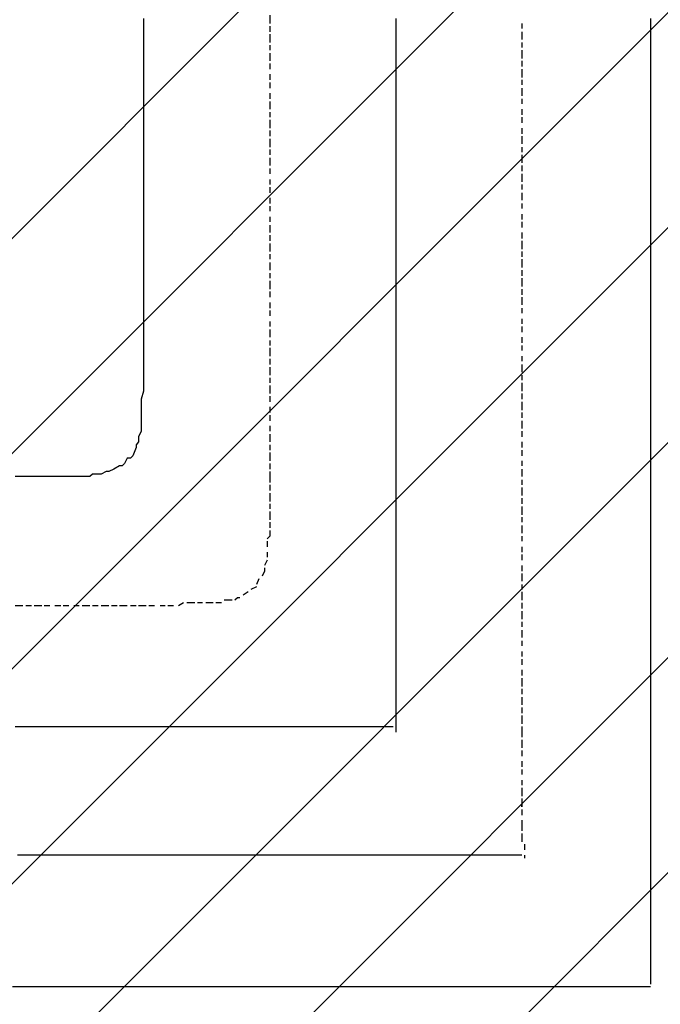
# Model space of a CAD drawing. Extents: x 997 to 109698, y 921 to 94021.
# Tile 525 of 656: x 13442 to 14453, y 49802 to 51356. Entities that reach past the tile are written whole.
import ezdxf

# ---------------------------------------------------------------- set-up
doc = ezdxf.new("R2010")
doc.units = 0
doc.header["$MEASUREMENT"] = 0
doc.layers.add('12', color=7, linetype='CONTINUOUS')
doc.layers.add('28', color=7, linetype='CONTINUOUS')

msp = doc.modelspace()

# ---------------------------------------------------------------- linework, layer by layer
at = {"layer": '12', "color": 1}
for p, q in [((13836.630503, 51362.563401), (13836.630503, 51349.563401)), ((13836.630503, 51345.563401), (13836.630503, 51336.563401)), ((14234.630503, 51349.563401), (14234.630503, 51341.563401)), ((13836.630503, 51332.563401), (13836.630503, 51319.563401)), ((14234.630503, 51336.563401), (14234.630503, 51324.563401)), ((13836.630503, 51315.563401), (13836.630503, 51307.563401)), ((14234.630503, 51319.563401), (14234.630503, 51311.563401)), ((13836.630503, 51302.563401), (13836.630503, 51290.563401)), ((14234.630503, 51307.563401), (14234.630503, 51294.563401)), ((13836.630503, 51286.563401), (13836.630503, 51277.563401)), ((14234.630503, 51290.563401), (14234.630503, 51281.563401)), ((13836.630503, 51269.563401), (13836.630503, 51260.563401)), ((14234.630503, 51277.563401), (14234.630503, 51264.563401)), ((13836.630503, 51256.563401), (13836.630503, 51247.563401)), ((14234.630503, 51260.563401), (14234.630503, 51252.563401)), ((13836.630503, 51239.563401), (13836.630503, 51230.563401)), ((14234.630503, 51247.563401), (14234.630503, 51235.563401)), ((13836.630503, 51226.563401), (13836.630503, 51214.563401)), ((14234.630503, 51230.563401), (14234.630503, 51222.563401)), ((13836.630503, 51209.563401), (13836.630503, 51201.563401)), ((14234.630503, 51214.563401), (14234.630503, 51205.563401)), ((13836.630503, 51197.563401), (13836.630503, 51184.563401)), ((14234.630503, 51201.563401), (14234.630503, 51192.563401)), ((13836.630503, 51180.563401), (13836.630503, 51171.563401)), ((14234.630503, 51184.563401), (14234.630503, 51175.563401)), ((13836.630503, 51167.563401), (13836.630503, 51154.563401)), ((14234.630503, 51171.563401), (14234.630503, 51159.563401)), ((13836.630503, 51150.563401), (13836.630503, 51142.563401)), ((14234.630503, 51154.563401), (14234.630503, 51146.563401)), ((13836.630503, 51137.563401), (13836.630503, 51125.563401)), ((14234.630503, 51142.563401), (14234.630503, 51129.563401)), ((13836.630503, 51120.563401), (13836.630503, 51112.563401)), ((14234.630503, 51125.563401), (14234.630503, 51116.563401)), ((14234.630503, 51112.563401), (14234.630503, 51099.563401)), ((13836.630503, 51103.563401), (13836.630503, 51095.563401)), ((13836.630503, 51091.563401), (13836.630503, 51082.563401)), ((14234.630503, 51095.563401), (14234.630503, 51087.563401)), ((14234.630503, 51082.563401), (14234.630503, 51070.563401)), ((13836.630503, 51074.563401), (13836.630503, 51065.563401)), ((14234.630503, 51065.563401), (14234.630503, 51057.563401)), ((13836.630503, 51061.563401), (13836.630503, 51053.563401)), ((13836.630503, 51044.563401), (13836.630503, 51036.563401)), ((14234.630503, 51048.563401), (14234.630503, 51040.563401)), ((14234.630503, 51036.563401), (14234.630503, 51027.563401)), ((13836.630503, 51031.563401), (13836.630503, 51019.563401)), ((14234.630503, 51019.563401), (14234.630503, 51010.563401)), ((13836.630503, 51015.563401), (13836.630503, 51006.563401)), ((14234.630503, 51006.563401), (14234.630503, 50993.563401)), ((13836.630503, 51002.563401), (13836.630503, 50989.563401)), ((14234.630503, 50989.563401), (14234.630503, 50981.563401)), ((13836.630503, 50985.563401), (13836.630503, 50977.563401)), ((13836.630503, 50972.563401), (13836.630503, 50960.563401)), ((14234.630503, 50977.563401), (14234.630503, 50964.563401)), ((14234.630503, 50960.563401), (14234.630503, 50951.563401)), ((13836.630503, 50955.563401), (13836.630503, 50947.563401)), ((13836.630503, 50943.563401), (13836.630503, 50930.563401)), ((14234.630503, 50947.563401), (14234.630503, 50934.563401)), ((13836.630503, 50926.563401), (13836.630503, 50917.563401)), ((14234.630503, 50930.563401), (14234.630503, 50921.563401)), ((14234.630503, 50917.563401), (14234.630503, 50905.563401)), ((13836.630503, 50909.563401), (13836.630503, 50900.563401)), ((13836.630503, 50896.563401), (13836.630503, 50888.563401)), ((14234.630503, 50900.563401), (14234.630503, 50892.563401)), ((13836.630503, 50879.563401), (13836.630503, 50871.563401)), ((14234.630503, 50883.563401), (14234.630503, 50875.563401)), ((13836.630503, 50866.563401), (13836.630503, 50854.563401)), ((14234.630503, 50871.563401), (14234.630503, 50862.563401)), ((13836.630503, 50849.563401), (13836.630503, 50841.563401)), ((14234.630503, 50854.563401), (14234.630503, 50845.563401)), ((13836.630503, 50837.563401), (13836.630503, 50824.563401)), ((14234.630503, 50841.563401), (14234.630503, 50833.563401)), ((13836.630503, 50820.563401), (13836.630503, 50811.563401)), ((14234.630503, 50824.563401), (14234.630503, 50816.563401)), ((13836.630503, 50807.563401), (13836.630503, 50794.563401)), ((14234.630503, 50811.563401), (14234.630503, 50799.563401)), ((13836.630503, 50790.563401), (13836.630503, 50782.563401)), ((14234.630503, 50794.563401), (14234.630503, 50786.563401)), ((13836.630503, 50778.563401), (13836.630503, 50765.563401)), ((14234.630503, 50782.563401), (14234.630503, 50769.563401)), ((13836.630503, 50761.563401), (13836.630503, 50752.563401)), ((14234.630503, 50765.563401), (14234.630503, 50756.563401)), ((13836.630503, 50744.563401), (13836.630503, 50735.563401)), ((14234.630503, 50752.563401), (14234.630503, 50739.563401)), ((13836.630503, 50731.563401), (13836.630503, 50722.563401)), ((14234.630503, 50735.563401), (14234.630503, 50727.563401)), ((13836.630503, 50714.563401), (13836.630503, 50706.563401)), ((14234.630503, 50722.563401), (14234.630503, 50710.563401)), ((13836.630503, 50701.563401), (13836.630503, 50689.563401)), ((14234.630503, 50706.563401), (14234.630503, 50697.563401)), ((13836.630503, 50684.563401), (13836.630503, 50676.563401)), ((14234.630503, 50689.563401), (14234.630503, 50680.563401)), ((13836.630503, 50672.563401), (13836.630503, 50659.563401)), ((14234.630503, 50676.563401), (14234.630503, 50667.563401)), ((13836.630503, 50655.563401), (13836.630503, 50646.563401)), ((14234.630503, 50659.563401), (14234.630503, 50651.563401)), ((14234.630503, 50646.563401), (14234.630503, 50634.563401)), ((13836.630503, 50642.563401), (13836.630503, 50634.563401)), ((13836.630503, 50634.563401), (13836.630503, 50625.563401)), ((13836.630503, 50621.563401), (13836.630503, 50612.563401)), ((14234.630503, 50629.563401), (14234.630503, 50621.563401)), ((14234.630503, 50617.563401), (14234.630503, 50604.563401)), ((13836.630503, 50608.563401), (13836.630503, 50595.563401)), ((14234.630503, 50600.563401), (14234.630503, 50591.563401)), ((13836.630503, 50591.563401), (13836.630503, 50583.563401)), ((14234.630503, 50587.563401), (14234.630503, 50574.563401)), ((13836.630503, 50579.563401), (13836.630503, 50566.563401)), ((14234.630503, 50570.563401), (14234.630503, 50562.563401)), ((13836.630503, 50562.563401), (13836.630503, 50553.563401)), ((14234.630503, 50557.563401), (14234.630503, 50545.563401)), ((14234.630503, 50540.563401), (14234.630503, 50532.563401)), ((13832.630503, 50532.563401), (13832.630503, 50523.563401)), ((14234.630503, 50523.563401), (14234.630503, 50515.563401)), ((13832.630503, 50515.563401), (13832.630503, 50507.563401)), ((14234.630503, 50511.563401), (14234.630503, 50502.563401)), ((13832.630503, 50502.563401), (13828.630503, 50494.563401)), ((14234.630503, 50494.563401), (14234.630503, 50485.563401)), ((14234.630503, 50481.563401), (14234.630503, 50469.563401)), ((13815.630503, 50460.563401), (13806.630503, 50456.563401)), ((13819.630503, 50473.563401), (13815.630503, 50464.563401)), ((14234.630503, 50464.563401), (14234.630503, 50456.563401)), ((13802.630503, 50452.563401), (13794.630503, 50447.563401)), ((14234.630503, 50452.563401), (14234.630503, 50439.563401)), ((13446.630503, 50430.563401), (13434.630503, 50430.563401)), ((13460.630503, 50430.563401), (13451.630503, 50430.563401)), ((13476.630503, 50430.563401), (13464.630503, 50430.563401)), ((13489.630503, 50430.563401), (13480.630503, 50430.563401)), ((13506.630503, 50430.563401), (13497.630503, 50430.563401)), ((13519.630503, 50430.563401), (13510.630503, 50430.563401)), ((13535.630503, 50430.563401), (13527.630503, 50430.563401)), ((13552.630503, 50430.563401), (13540.630503, 50430.563401)), ((13565.630503, 50430.563401), (13556.630503, 50430.563401)), ((13582.630503, 50430.563401), (13570.630503, 50430.563401)), ((13595.630503, 50430.563401), (13586.630503, 50430.563401)), ((13611.630503, 50430.563401), (13599.630503, 50430.563401)), ((13625.630503, 50430.563401), (13616.630503, 50430.563401)), ((13637.630503, 50430.563401), (13629.630503, 50430.563401)), ((13641.630503, 50430.563401), (13637.630503, 50430.563401)), ((13654.630503, 50430.563401), (13645.630503, 50430.563401)), ((13671.630503, 50430.563401), (13663.630503, 50430.563401)), ((13684.630503, 50430.563401), (13675.630503, 50430.563401)), ((13700.630503, 50435.563401), (13692.630503, 50430.563401)), ((13718.630503, 50435.563401), (13705.630503, 50435.563401)), ((13730.630503, 50435.563401), (13722.630503, 50435.563401)), ((13747.630503, 50435.563401), (13735.630503, 50435.563401)), ((13760.630503, 50435.563401), (13751.630503, 50435.563401)), ((13777.630503, 50439.563401), (13764.630503, 50439.563401)), ((14234.630503, 50435.563401), (14234.630503, 50426.563401)), ((14234.630503, 50422.563401), (14234.630503, 50409.563401)), ((14234.630503, 50405.563401), (14234.630503, 50397.563401)), ((14234.630503, 50392.563401), (14234.630503, 50380.563401)), ((14234.630503, 50375.563401), (14234.630503, 50367.563401)), ((14234.630503, 50358.563401), (14234.630503, 50350.563401)), ((14234.630503, 50346.563401), (14234.630503, 50337.563401)), ((14234.630503, 50329.563401), (14234.630503, 50320.563401)), ((14234.630503, 50316.563401), (14234.630503, 50303.563401)), ((14234.630503, 50299.563401), (14234.630503, 50291.563401)), ((14234.630503, 50286.563401), (14234.630503, 50274.563401)), ((14234.630503, 50270.563401), (14234.630503, 50261.563401)), ((14234.630503, 50257.563401), (14234.630503, 50244.563401)), ((14234.630503, 50240.563401), (14234.630503, 50231.563401)), ((14234.630503, 50231.563401), (14234.630503, 50223.563401)), ((14234.630503, 50219.563401), (14234.630503, 50206.563401)), ((14234.630503, 50202.563401), (14234.630503, 50193.563401)), ((14234.630503, 50185.563401), (14234.630503, 50176.563401)), ((14234.630503, 50172.563401), (14234.630503, 50164.563401)), ((14234.630503, 50155.563401), (14234.630503, 50147.563401)), ((14234.630503, 50143.563401), (14234.630503, 50130.563401)), ((14234.630503, 50126.563401), (14234.630503, 50117.563401)), ((14234.630503, 50109.563401), (14234.630503, 50100.563401)), ((14234.630503, 50092.563401), (14234.630503, 50083.563401)), ((14234.630503, 50083.563401), (14234.630503, 50075.563401)), ((14234.630503, 50071.563401), (14234.630503, 50058.563401)), ((14238.630503, 50054.563401), (14238.630503, 50045.563401)), ((14238.630503, 50037.563401), (14238.630503, 50032.563401))]:
    msp.add_line(p, q, dxfattribs=at)
at = {"layer": '12', "color": 5}
for p, q in [((13637.630503, 51357.563401), (13637.630503, 51349.563401)), ((13637.630503, 51349.563401), (13637.630503, 51336.563401)), ((14035.630503, 51357.563401), (14035.630503, 51349.563401)), ((14035.630503, 51349.563401), (14035.630503, 51336.563401)), ((14437.630503, 51357.563401), (14437.630503, 51349.563401)), ((14437.630503, 51349.563401), (14437.630503, 51336.563401)), ((13637.630503, 51336.563401), (13637.630503, 51328.563401)), ((14035.630503, 51336.563401), (14035.630503, 51328.563401)), ((14437.630503, 51336.563401), (14437.630503, 51328.563401)), ((13637.630503, 51328.563401), (13637.630503, 51319.563401)), ((13637.630503, 51319.563401), (13637.630503, 51307.563401)), ((14035.630503, 51328.563401), (14035.630503, 51319.563401)), ((14035.630503, 51319.563401), (14035.630503, 51307.563401)), ((14437.630503, 51328.563401), (14437.630503, 51319.563401)), ((14437.630503, 51319.563401), (14437.630503, 51307.563401)), ((13637.630503, 51307.563401), (13637.630503, 51298.563401)), ((13637.630503, 51298.563401), (13637.630503, 51290.563401)), ((14035.630503, 51307.563401), (14035.630503, 51298.563401)), ((14035.630503, 51298.563401), (14035.630503, 51290.563401)), ((14437.630503, 51307.563401), (14437.630503, 51298.563401)), ((14437.630503, 51298.563401), (14437.630503, 51290.563401)), ((13637.630503, 51290.563401), (13637.630503, 51277.563401)), ((14035.630503, 51290.563401), (14035.630503, 51277.563401)), ((14437.630503, 51290.563401), (14437.630503, 51277.563401)), ((13637.630503, 51277.563401), (13637.630503, 51269.563401)), ((13637.630503, 51269.563401), (13637.630503, 51260.563401)), ((14035.630503, 51277.563401), (14035.630503, 51269.563401)), ((14035.630503, 51269.563401), (14035.630503, 51256.563401)), ((14437.630503, 51277.563401), (14437.630503, 51269.563401)), ((14437.630503, 51269.563401), (14437.630503, 51256.563401)), ((13637.630503, 51260.563401), (13637.630503, 51247.563401)), ((14035.630503, 51256.563401), (14035.630503, 51247.563401)), ((14437.630503, 51256.563401), (14437.630503, 51247.563401)), ((13637.630503, 51247.563401), (13637.630503, 51239.563401)), ((13637.630503, 51239.563401), (13637.630503, 51226.563401)), ((14035.630503, 51247.563401), (14035.630503, 51239.563401)), ((14035.630503, 51239.563401), (14035.630503, 51226.563401)), ((14437.630503, 51247.563401), (14437.630503, 51239.563401)), ((14437.630503, 51239.563401), (14437.630503, 51226.563401)), ((13637.630503, 51226.563401), (13637.630503, 51218.563401)), ((14035.630503, 51226.563401), (14035.630503, 51218.563401)), ((14437.630503, 51226.563401), (14437.630503, 51218.563401)), ((13637.630503, 51218.563401), (13637.630503, 51209.563401)), ((13637.630503, 51209.563401), (13637.630503, 51197.563401)), ((14035.630503, 51218.563401), (14035.630503, 51209.563401)), ((14035.630503, 51209.563401), (14035.630503, 51197.563401)), ((14437.630503, 51218.563401), (14437.630503, 51209.563401)), ((14437.630503, 51209.563401), (14437.630503, 51197.563401)), ((13637.630503, 51197.563401), (13637.630503, 51188.563401)), ((14035.630503, 51197.563401), (14035.630503, 51188.563401)), ((14437.630503, 51197.563401), (14437.630503, 51188.563401)), ((13637.630503, 51188.563401), (13637.630503, 51180.563401)), ((13637.630503, 51180.563401), (13637.630503, 51167.563401)), ((14035.630503, 51188.563401), (14035.630503, 51180.563401)), ((14035.630503, 51180.563401), (14035.630503, 51167.563401)), ((14437.630503, 51188.563401), (14437.630503, 51180.563401)), ((14437.630503, 51180.563401), (14437.630503, 51167.563401)), ((13637.630503, 51167.563401), (13637.630503, 51159.563401)), ((13637.630503, 51159.563401), (13637.630503, 51150.563401)), ((14035.630503, 51167.563401), (14035.630503, 51159.563401)), ((14035.630503, 51159.563401), (14035.630503, 51150.563401)), ((14437.630503, 51167.563401), (14437.630503, 51159.563401)), ((14437.630503, 51159.563401), (14437.630503, 51146.563401)), ((13637.630503, 51150.563401), (13637.630503, 51137.563401)), ((14035.630503, 51150.563401), (14035.630503, 51137.563401)), ((14437.630503, 51146.563401), (14437.630503, 51137.563401)), ((13637.630503, 51137.563401), (13637.630503, 51129.563401)), ((13637.630503, 51129.563401), (13637.630503, 51116.563401)), ((14035.630503, 51137.563401), (14035.630503, 51129.563401)), ((14035.630503, 51129.563401), (14035.630503, 51116.563401)), ((14437.630503, 51137.563401), (14437.630503, 51129.563401)), ((14437.630503, 51129.563401), (14437.630503, 51116.563401)), ((13637.630503, 51116.563401), (13637.630503, 51108.563401)), ((14035.630503, 51116.563401), (14035.630503, 51108.563401)), ((14437.630503, 51116.563401), (14437.630503, 51108.563401)), ((13637.630503, 51108.563401), (13637.630503, 51099.563401)), ((13637.630503, 51099.563401), (13637.630503, 51087.563401)), ((14035.630503, 51108.563401), (14035.630503, 51099.563401)), ((14035.630503, 51099.563401), (14035.630503, 51087.563401)), ((14437.630503, 51108.563401), (14437.630503, 51099.563401)), ((14437.630503, 51099.563401), (14437.630503, 51087.563401)), ((13637.630503, 51087.563401), (13637.630503, 51078.563401)), ((14035.630503, 51087.563401), (14035.630503, 51078.563401)), ((14437.630503, 51087.563401), (14437.630503, 51078.563401)), ((13637.630503, 51078.563401), (13637.630503, 51070.563401)), ((13637.630503, 51070.563401), (13637.630503, 51057.563401)), ((14035.630503, 51078.563401), (14035.630503, 51070.563401)), ((14035.630503, 51070.563401), (14035.630503, 51057.563401)), ((14437.630503, 51078.563401), (14437.630503, 51070.563401)), ((14437.630503, 51070.563401), (14437.630503, 51057.563401)), ((13637.630503, 51057.563401), (13637.630503, 51048.563401)), ((14035.630503, 51057.563401), (14035.630503, 51048.563401)), ((14437.630503, 51057.563401), (14437.630503, 51048.563401)), ((13637.630503, 51048.563401), (13637.630503, 51040.563401)), ((13637.630503, 51040.563401), (13637.630503, 51027.563401)), ((14035.630503, 51048.563401), (14035.630503, 51040.563401)), ((14035.630503, 51040.563401), (14035.630503, 51027.563401)), ((14437.630503, 51048.563401), (14437.630503, 51036.563401)), ((14437.630503, 51036.563401), (14437.630503, 51027.563401)), ((13637.630503, 51027.563401), (13637.630503, 51019.563401)), ((13637.630503, 51019.563401), (13637.630503, 51006.563401)), ((14035.630503, 51027.563401), (14035.630503, 51019.563401)), ((14035.630503, 51019.563401), (14035.630503, 51006.563401)), ((14437.630503, 51027.563401), (14437.630503, 51019.563401)), ((14437.630503, 51019.563401), (14437.630503, 51006.563401)), ((13637.630503, 51006.563401), (13637.630503, 50998.563401)), ((14035.630503, 51006.563401), (14035.630503, 50998.563401)), ((14437.630503, 51006.563401), (14437.630503, 50998.563401)), ((13637.630503, 50998.563401), (13637.630503, 50989.563401)), ((13637.630503, 50989.563401), (13637.630503, 50977.563401)), ((14035.630503, 50998.563401), (14035.630503, 50989.563401)), ((14035.630503, 50989.563401), (14035.630503, 50977.563401)), ((14437.630503, 50998.563401), (14437.630503, 50989.563401)), ((14437.630503, 50989.563401), (14437.630503, 50977.563401)), ((13637.630503, 50977.563401), (13637.630503, 50968.563401)), ((14035.630503, 50977.563401), (14035.630503, 50968.563401)), ((14437.630503, 50977.563401), (14437.630503, 50968.563401)), ((13637.630503, 50968.563401), (13637.630503, 50960.563401)), ((13637.630503, 50960.563401), (13637.630503, 50947.563401)), ((14035.630503, 50968.563401), (14035.630503, 50960.563401)), ((14035.630503, 50960.563401), (14035.630503, 50947.563401)), ((14437.630503, 50968.563401), (14437.630503, 50960.563401)), ((14437.630503, 50960.563401), (14437.630503, 50947.563401)), ((13637.630503, 50947.563401), (13637.630503, 50938.563401)), ((14035.630503, 50947.563401), (14035.630503, 50938.563401)), ((14437.630503, 50947.563401), (14437.630503, 50938.563401)), ((13637.630503, 50938.563401), (13637.630503, 50930.563401)), ((13637.630503, 50930.563401), (13637.630503, 50917.563401)), ((14035.630503, 50938.563401), (14035.630503, 50930.563401)), ((14035.630503, 50930.563401), (14035.630503, 50917.563401)), ((14437.630503, 50938.563401), (14437.630503, 50930.563401)), ((14437.630503, 50930.563401), (14437.630503, 50917.563401)), ((13637.630503, 50917.563401), (13637.630503, 50909.563401)), ((14035.630503, 50917.563401), (14035.630503, 50909.563401)), ((14437.630503, 50917.563401), (14437.630503, 50909.563401)), ((13637.630503, 50909.563401), (13637.630503, 50900.563401)), ((13637.630503, 50900.563401), (13637.630503, 50888.563401)), ((14035.630503, 50909.563401), (14035.630503, 50896.563401)), ((14035.630503, 50896.563401), (14035.630503, 50888.563401)), ((14437.630503, 50909.563401), (14437.630503, 50896.563401)), ((14437.630503, 50896.563401), (14437.630503, 50888.563401)), ((13637.630503, 50888.563401), (13637.630503, 50879.563401)), ((13637.630503, 50879.563401), (13637.630503, 50866.563401)), ((14035.630503, 50888.563401), (14035.630503, 50879.563401)), ((14035.630503, 50879.563401), (14035.630503, 50866.563401)), ((14437.630503, 50888.563401), (14437.630503, 50879.563401)), ((14437.630503, 50879.563401), (14437.630503, 50866.563401)), ((13637.630503, 50866.563401), (13637.630503, 50858.563401)), ((14035.630503, 50866.563401), (14035.630503, 50858.563401)), ((14437.630503, 50866.563401), (14437.630503, 50858.563401)), ((13637.630503, 50858.563401), (13637.630503, 50849.563401)), ((13637.630503, 50849.563401), (13637.630503, 50837.563401)), ((14035.630503, 50858.563401), (14035.630503, 50849.563401)), ((14035.630503, 50849.563401), (14035.630503, 50837.563401)), ((14437.630503, 50858.563401), (14437.630503, 50849.563401)), ((14437.630503, 50849.563401), (14437.630503, 50837.563401)), ((13637.630503, 50837.563401), (13637.630503, 50833.563401)), ((13637.630503, 50833.563401), (13637.630503, 50828.563401)), ((14035.630503, 50837.563401), (14035.630503, 50828.563401)), ((14437.630503, 50837.563401), (14437.630503, 50828.563401)), ((13637.630503, 50828.563401), (13637.630503, 50816.563401)), ((14035.630503, 50828.563401), (14035.630503, 50820.563401)), ((14035.630503, 50820.563401), (14035.630503, 50807.563401)), ((14437.630503, 50828.563401), (14437.630503, 50820.563401)), ((14437.630503, 50820.563401), (14437.630503, 50807.563401)), ((13637.630503, 50816.563401), (13637.630503, 50807.563401)), ((13637.630503, 50807.563401), (13637.630503, 50799.563401)), ((14035.630503, 50807.563401), (14035.630503, 50799.563401)), ((14437.630503, 50807.563401), (14437.630503, 50799.563401)), ((13637.630503, 50799.563401), (13637.630503, 50786.563401)), ((13637.630503, 50786.563401), (13637.630503, 50778.563401)), ((14035.630503, 50799.563401), (14035.630503, 50786.563401)), ((14035.630503, 50786.563401), (14035.630503, 50778.563401)), ((14437.630503, 50799.563401), (14437.630503, 50786.563401)), ((14437.630503, 50786.563401), (14437.630503, 50778.563401)), ((13637.630503, 50778.563401), (13637.630503, 50769.563401)), ((14035.630503, 50778.563401), (14035.630503, 50769.563401)), ((14437.630503, 50778.563401), (14437.630503, 50769.563401)), ((13637.630503, 50769.563401), (13633.630503, 50756.563401)), ((13633.630503, 50756.563401), (13633.630503, 50748.563401)), ((14035.630503, 50769.563401), (14035.630503, 50756.563401)), ((14035.630503, 50756.563401), (14035.630503, 50748.563401)), ((14437.630503, 50769.563401), (14437.630503, 50756.563401)), ((14437.630503, 50756.563401), (14437.630503, 50748.563401)), ((13633.630503, 50748.563401), (13633.630503, 50735.563401)), ((14035.630503, 50748.563401), (14035.630503, 50739.563401)), ((14035.630503, 50739.563401), (14035.630503, 50727.563401)), ((14437.630503, 50748.563401), (14437.630503, 50739.563401)), ((14437.630503, 50739.563401), (14437.630503, 50727.563401)), ((13633.630503, 50735.563401), (13633.630503, 50727.563401)), ((13633.630503, 50727.563401), (13633.630503, 50718.563401)), ((14035.630503, 50727.563401), (14035.630503, 50718.563401)), ((14437.630503, 50727.563401), (14437.630503, 50718.563401)), ((13633.630503, 50718.563401), (13633.630503, 50706.563401)), ((14035.630503, 50718.563401), (14035.630503, 50710.563401)), ((14035.630503, 50710.563401), (14035.630503, 50697.563401)), ((14437.630503, 50718.563401), (14437.630503, 50710.563401)), ((14437.630503, 50710.563401), (14437.630503, 50697.563401)), ((13633.630503, 50706.563401), (13629.630503, 50697.563401)), ((13629.630503, 50697.563401), (13629.630503, 50689.563401)), ((14035.630503, 50697.563401), (14035.630503, 50689.563401)), ((14437.630503, 50697.563401), (14437.630503, 50689.563401)), ((13625.630503, 50680.563401), (13620.630503, 50667.563401)), ((14035.630503, 50689.563401), (14035.630503, 50676.563401)), ((14437.630503, 50689.563401), (14437.630503, 50676.563401)), ((13611.630503, 50663.563401), (13607.630503, 50655.563401)), ((14035.630503, 50676.563401), (14035.630503, 50667.563401)), ((14035.630503, 50667.563401), (14035.630503, 50659.563401)), ((14437.630503, 50676.563401), (14437.630503, 50667.563401)), ((14437.630503, 50667.563401), (14437.630503, 50659.563401)), ((13599.630503, 50651.563401), (13590.630503, 50646.563401)), ((14035.630503, 50659.563401), (14035.630503, 50646.563401)), ((14035.630503, 50646.563401), (14035.630503, 50638.563401)), ((14437.630503, 50659.563401), (14437.630503, 50646.563401)), ((14437.630503, 50646.563401), (14437.630503, 50638.563401)), ((13442.630503, 50634.563401), (13434.630503, 50634.563401)), ((13451.630503, 50634.563401), (13442.630503, 50634.563401)), ((13460.630503, 50634.563401), (13451.630503, 50634.563401)), ((13472.630503, 50634.563401), (13460.630503, 50634.563401)), ((13480.630503, 50634.563401), (13472.630503, 50634.563401)), ((13489.630503, 50634.563401), (13480.630503, 50634.563401)), ((13501.630503, 50634.563401), (13489.630503, 50634.563401)), ((13510.630503, 50634.563401), (13501.630503, 50634.563401)), ((13519.630503, 50634.563401), (13510.630503, 50634.563401)), ((13531.630503, 50634.563401), (13519.630503, 50634.563401)), ((13540.630503, 50634.563401), (13531.630503, 50634.563401)), ((13552.630503, 50634.563401), (13540.630503, 50634.563401)), ((13570.630503, 50638.563401), (13561.630503, 50638.563401)), ((13578.630503, 50642.563401), (13570.630503, 50638.563401)), ((14035.630503, 50638.563401), (14035.630503, 50629.563401)), ((14437.630503, 50638.563401), (14437.630503, 50629.563401)), ((14035.630503, 50629.563401), (14035.630503, 50617.563401)), ((14035.630503, 50617.563401), (14035.630503, 50608.563401)), ((14437.630503, 50629.563401), (14437.630503, 50617.563401)), ((14437.630503, 50617.563401), (14437.630503, 50608.563401)), ((14035.630503, 50608.563401), (14035.630503, 50600.563401)), ((14035.630503, 50600.563401), (14035.630503, 50587.563401)), ((14437.630503, 50608.563401), (14437.630503, 50600.563401)), ((14437.630503, 50600.563401), (14437.630503, 50587.563401)), ((14035.630503, 50587.563401), (14035.630503, 50579.563401)), ((14437.630503, 50587.563401), (14437.630503, 50579.563401)), ((14035.630503, 50579.563401), (14035.630503, 50570.563401)), ((14035.630503, 50570.563401), (14035.630503, 50557.563401)), ((14437.630503, 50579.563401), (14437.630503, 50566.563401)), ((14035.630503, 50557.563401), (14035.630503, 50549.563401)), ((14437.630503, 50566.563401), (14437.630503, 50557.563401)), ((14437.630503, 50557.563401), (14437.630503, 50549.563401)), ((14035.630503, 50549.563401), (14035.630503, 50536.563401)), ((14437.630503, 50549.563401), (14437.630503, 50536.563401)), ((14035.630503, 50536.563401), (14035.630503, 50528.563401)), ((14035.630503, 50528.563401), (14035.630503, 50519.563401)), ((14437.630503, 50536.563401), (14437.630503, 50528.563401)), ((14437.630503, 50528.563401), (14437.630503, 50519.563401)), ((14035.630503, 50519.563401), (14035.630503, 50507.563401)), ((14035.630503, 50507.563401), (14035.630503, 50498.563401)), ((14437.630503, 50519.563401), (14437.630503, 50507.563401)), ((14437.630503, 50507.563401), (14437.630503, 50498.563401)), ((14035.630503, 50498.563401), (14035.630503, 50490.563401)), ((14035.630503, 50490.563401), (14035.630503, 50477.563401)), ((14437.630503, 50498.563401), (14437.630503, 50490.563401)), ((14437.630503, 50490.563401), (14437.630503, 50477.563401)), ((14035.630503, 50477.563401), (14035.630503, 50469.563401)), ((14437.630503, 50477.563401), (14437.630503, 50469.563401)), ((14035.630503, 50469.563401), (14035.630503, 50460.563401)), ((14035.630503, 50460.563401), (14035.630503, 50447.563401)), ((14437.630503, 50469.563401), (14437.630503, 50456.563401)), ((14035.630503, 50447.563401), (14035.630503, 50439.563401)), ((14437.630503, 50456.563401), (14437.630503, 50447.563401)), ((14437.630503, 50447.563401), (14437.630503, 50439.563401)), ((14035.630503, 50439.563401), (14035.630503, 50426.563401)), ((14437.630503, 50439.563401), (14437.630503, 50426.563401)), ((14035.630503, 50426.563401), (14035.630503, 50418.563401)), ((14035.630503, 50418.563401), (14035.630503, 50409.563401)), ((14437.630503, 50426.563401), (14437.630503, 50418.563401)), ((14437.630503, 50418.563401), (14437.630503, 50409.563401)), ((14035.630503, 50409.563401), (14035.630503, 50397.563401)), ((14035.630503, 50397.563401), (14035.630503, 50388.563401)), ((14437.630503, 50409.563401), (14437.630503, 50397.563401)), ((14437.630503, 50397.563401), (14437.630503, 50388.563401)), ((14035.630503, 50388.563401), (14035.630503, 50380.563401)), ((14437.630503, 50388.563401), (14437.630503, 50380.563401)), ((14035.630503, 50380.563401), (14035.630503, 50367.563401)), ((14035.630503, 50367.563401), (14035.630503, 50358.563401)), ((14437.630503, 50380.563401), (14437.630503, 50367.563401)), ((14437.630503, 50367.563401), (14437.630503, 50358.563401)), ((14035.630503, 50358.563401), (14035.630503, 50350.563401)), ((14437.630503, 50358.563401), (14437.630503, 50350.563401)), ((14035.630503, 50350.563401), (14035.630503, 50337.563401)), ((14035.630503, 50337.563401), (14035.630503, 50329.563401)), ((14437.630503, 50350.563401), (14437.630503, 50337.563401)), ((14437.630503, 50337.563401), (14437.630503, 50329.563401)), ((14035.630503, 50329.563401), (14035.630503, 50316.563401)), ((14437.630503, 50329.563401), (14437.630503, 50316.563401)), ((14035.630503, 50316.563401), (14035.630503, 50308.563401)), ((14035.630503, 50308.563401), (14035.630503, 50299.563401)), ((14437.630503, 50316.563401), (14437.630503, 50308.563401)), ((14437.630503, 50308.563401), (14437.630503, 50299.563401)), ((14035.630503, 50299.563401), (14035.630503, 50286.563401)), ((14437.630503, 50299.563401), (14437.630503, 50286.563401)), ((14035.630503, 50286.563401), (14035.630503, 50278.563401)), ((14035.630503, 50278.563401), (14035.630503, 50270.563401)), ((14437.630503, 50286.563401), (14437.630503, 50278.563401)), ((14437.630503, 50278.563401), (14437.630503, 50270.563401)), ((14035.630503, 50270.563401), (14035.630503, 50257.563401)), ((14035.630503, 50257.563401), (14035.630503, 50248.563401)), ((14437.630503, 50270.563401), (14437.630503, 50257.563401)), ((14437.630503, 50257.563401), (14437.630503, 50248.563401)), ((14035.630503, 50248.563401), (14035.630503, 50240.563401)), ((14437.630503, 50248.563401), (14437.630503, 50240.563401)), ((13434.630503, 50240.563401), (13442.630503, 50240.563401)), ((13442.630503, 50240.563401), (13455.630503, 50240.563401)), ((13455.630503, 50240.563401), (13464.630503, 50240.563401)), ((13464.630503, 50240.563401), (13472.630503, 50240.563401)), ((13472.630503, 50240.563401), (13485.630503, 50240.563401)), ((13485.630503, 50240.563401), (13493.630503, 50240.563401)), ((13493.630503, 50240.563401), (13501.630503, 50240.563401)), ((13501.630503, 50240.563401), (13515.630503, 50240.563401)), ((13515.630503, 50240.563401), (13523.630503, 50240.563401)), ((13523.630503, 50240.563401), (13535.630503, 50240.563401)), ((13535.630503, 50240.563401), (13544.630503, 50240.563401)), ((13544.630503, 50240.563401), (13552.630503, 50240.563401)), ((13552.630503, 50240.563401), (13565.630503, 50240.563401)), ((13565.630503, 50240.563401), (13574.630503, 50240.563401)), ((13574.630503, 50240.563401), (13582.630503, 50240.563401)), ((13582.630503, 50240.563401), (13595.630503, 50240.563401)), ((13595.630503, 50240.563401), (13603.630503, 50240.563401)), ((13603.630503, 50240.563401), (13611.630503, 50240.563401)), ((13611.630503, 50240.563401), (13625.630503, 50240.563401)), ((13625.630503, 50240.563401), (13633.630503, 50240.563401)), ((13633.630503, 50240.563401), (13641.630503, 50240.563401)), ((13641.630503, 50240.563401), (13654.630503, 50240.563401)), ((13654.630503, 50240.563401), (13663.630503, 50240.563401)), ((13663.630503, 50240.563401), (13675.630503, 50240.563401)), ((13675.630503, 50240.563401), (13684.630503, 50240.563401)), ((13684.630503, 50240.563401), (13692.630503, 50240.563401)), ((13692.630503, 50240.563401), (13705.630503, 50240.563401)), ((13705.630503, 50240.563401), (13714.630503, 50240.563401)), ((13714.630503, 50240.563401), (13722.630503, 50240.563401)), ((13722.630503, 50240.563401), (13735.630503, 50240.563401)), ((13735.630503, 50240.563401), (13743.630503, 50240.563401)), ((13743.630503, 50240.563401), (13751.630503, 50240.563401)), ((13751.630503, 50240.563401), (13764.630503, 50240.563401)), ((13764.630503, 50240.563401), (13773.630503, 50240.563401)), ((13773.630503, 50240.563401), (13785.630503, 50240.563401)), ((13785.630503, 50240.563401), (13794.630503, 50240.563401)), ((13794.630503, 50240.563401), (13802.630503, 50240.563401)), ((13802.630503, 50240.563401), (13815.630503, 50240.563401)), ((13815.630503, 50240.563401), (13824.630503, 50240.563401)), ((13824.630503, 50240.563401), (13832.630503, 50240.563401)), ((13832.630503, 50240.563401), (13845.630503, 50240.563401)), ((13845.630503, 50240.563401), (13853.630503, 50240.563401)), ((13853.630503, 50240.563401), (13861.630503, 50240.563401)), ((13861.630503, 50240.563401), (13874.630503, 50240.563401)), ((13874.630503, 50240.563401), (13883.630503, 50240.563401)), ((13883.630503, 50240.563401), (13895.630503, 50240.563401)), ((13895.630503, 50240.563401), (13904.630503, 50240.563401)), ((13904.630503, 50240.563401), (13912.630503, 50240.563401)), ((13912.630503, 50240.563401), (13925.630503, 50240.563401)), ((13925.630503, 50240.563401), (13934.630503, 50240.563401)), ((13934.630503, 50240.563401), (13942.630503, 50240.563401)), ((13942.630503, 50240.563401), (13955.630503, 50240.563401)), ((13955.630503, 50240.563401), (13963.630503, 50240.563401)), ((13963.630503, 50240.563401), (13972.630503, 50240.563401)), ((13972.630503, 50240.563401), (13984.630503, 50240.563401)), ((13984.630503, 50240.563401), (13993.630503, 50240.563401)), ((13993.630503, 50240.563401), (14005.630503, 50240.563401)), ((14005.630503, 50240.563401), (14014.630503, 50240.563401)), ((14014.630503, 50240.563401), (14023.630503, 50240.563401)), ((14023.630503, 50240.563401), (14031.630503, 50240.563401)), ((14035.630503, 50240.563401), (14035.630503, 50231.563401)), ((14437.630503, 50240.563401), (14437.630503, 50227.563401)), ((14437.630503, 50227.563401), (14437.630503, 50219.563401)), ((14437.630503, 50219.563401), (14437.630503, 50206.563401)), ((14437.630503, 50206.563401), (14437.630503, 50198.563401)), ((14437.630503, 50198.563401), (14437.630503, 50189.563401)), ((14437.630503, 50189.563401), (14437.630503, 50176.563401)), ((14437.630503, 50176.563401), (14437.630503, 50168.563401)), ((14437.630503, 50168.563401), (14437.630503, 50159.563401)), ((14437.630503, 50159.563401), (14437.630503, 50147.563401)), ((14437.630503, 50147.563401), (14437.630503, 50138.563401)), ((14437.630503, 50138.563401), (14437.630503, 50130.563401)), ((14437.630503, 50130.563401), (14437.630503, 50117.563401)), ((14437.630503, 50117.563401), (14437.630503, 50109.563401)), ((14437.630503, 50109.563401), (14437.630503, 50096.563401)), ((14437.630503, 50096.563401), (14437.630503, 50087.563401)), ((14437.630503, 50087.563401), (14437.630503, 50079.563401)), ((14437.630503, 50079.563401), (14437.630503, 50066.563401)), ((14437.630503, 50066.563401), (14437.630503, 50058.563401)), ((14437.630503, 50058.563401), (14437.630503, 50049.563401)), ((14437.630503, 50049.563401), (14437.630503, 50037.563401)), ((13446.630503, 50037.563401), (13438.630503, 50037.563401)), ((13455.630503, 50037.563401), (13446.630503, 50037.563401)), ((13468.630503, 50037.563401), (13455.630503, 50037.563401)), ((13476.630503, 50037.563401), (13468.630503, 50037.563401)), ((13485.630503, 50037.563401), (13476.630503, 50037.563401)), ((13497.630503, 50037.563401), (13485.630503, 50037.563401)), ((13506.630503, 50037.563401), (13497.630503, 50037.563401)), ((13515.630503, 50037.563401), (13506.630503, 50037.563401)), ((13527.630503, 50037.563401), (13515.630503, 50037.563401)), ((13535.630503, 50037.563401), (13527.630503, 50037.563401)), ((13548.630503, 50037.563401), (13535.630503, 50037.563401)), ((13556.630503, 50037.563401), (13548.630503, 50037.563401)), ((13565.630503, 50037.563401), (13556.630503, 50037.563401)), ((13578.630503, 50037.563401), (13565.630503, 50037.563401)), ((13586.630503, 50037.563401), (13578.630503, 50037.563401)), ((13595.630503, 50037.563401), (13586.630503, 50037.563401)), ((13607.630503, 50037.563401), (13595.630503, 50037.563401)), ((13616.630503, 50037.563401), (13607.630503, 50037.563401)), ((13625.630503, 50037.563401), (13616.630503, 50037.563401)), ((13637.630503, 50037.563401), (13625.630503, 50037.563401)), ((13645.630503, 50037.563401), (13637.630503, 50037.563401)), ((13654.630503, 50037.563401), (13645.630503, 50037.563401)), ((13667.630503, 50037.563401), (13654.630503, 50037.563401)), ((13675.630503, 50037.563401), (13667.630503, 50037.563401)), ((13688.630503, 50037.563401), (13675.630503, 50037.563401)), ((13696.630503, 50037.563401), (13688.630503, 50037.563401)), ((13705.630503, 50037.563401), (13696.630503, 50037.563401)), ((13718.630503, 50037.563401), (13705.630503, 50037.563401)), ((13726.630503, 50037.563401), (13718.630503, 50037.563401)), ((13735.630503, 50037.563401), (13726.630503, 50037.563401)), ((13747.630503, 50037.563401), (13735.630503, 50037.563401)), ((13755.630503, 50037.563401), (13747.630503, 50037.563401)), ((13764.630503, 50037.563401), (13755.630503, 50037.563401)), ((13777.630503, 50037.563401), (13764.630503, 50037.563401)), ((13785.630503, 50037.563401), (13777.630503, 50037.563401)), ((13798.630503, 50037.563401), (13785.630503, 50037.563401)), ((13806.630503, 50037.563401), (13798.630503, 50037.563401)), ((13815.630503, 50037.563401), (13806.630503, 50037.563401)), ((13828.630503, 50037.563401), (13815.630503, 50037.563401)), ((13836.630503, 50037.563401), (13828.630503, 50037.563401)), ((13845.630503, 50037.563401), (13836.630503, 50037.563401)), ((13857.630503, 50037.563401), (13845.630503, 50037.563401)), ((13865.630503, 50037.563401), (13857.630503, 50037.563401)), ((13874.630503, 50037.563401), (13865.630503, 50037.563401)), ((13887.630503, 50037.563401), (13874.630503, 50037.563401)), ((13895.630503, 50037.563401), (13887.630503, 50037.563401)), ((13908.630503, 50037.563401), (13895.630503, 50037.563401)), ((13916.630503, 50037.563401), (13908.630503, 50037.563401)), ((13925.630503, 50037.563401), (13916.630503, 50037.563401)), ((13938.630503, 50037.563401), (13925.630503, 50037.563401)), ((13946.630503, 50037.563401), (13938.630503, 50037.563401)), ((13955.630503, 50037.563401), (13946.630503, 50037.563401)), ((13968.630503, 50037.563401), (13955.630503, 50037.563401)), ((13976.630503, 50037.563401), (13968.630503, 50037.563401)), ((13984.630503, 50037.563401), (13976.630503, 50037.563401)), ((13997.630503, 50037.563401), (13984.630503, 50037.563401)), ((14005.630503, 50037.563401), (13997.630503, 50037.563401)), ((14018.630503, 50037.563401), (14005.630503, 50037.563401)), ((14027.630503, 50037.563401), (14018.630503, 50037.563401)), ((14035.630503, 50037.563401), (14027.630503, 50037.563401)), ((14048.630503, 50037.563401), (14035.630503, 50037.563401)), ((14056.630503, 50037.563401), (14048.630503, 50037.563401)), ((14064.630503, 50037.563401), (14056.630503, 50037.563401)), ((14078.630503, 50037.563401), (14064.630503, 50037.563401)), ((14086.630503, 50037.563401), (14078.630503, 50037.563401)), ((14094.630503, 50037.563401), (14086.630503, 50037.563401)), ((14107.630503, 50037.563401), (14094.630503, 50037.563401)), ((14115.630503, 50037.563401), (14107.630503, 50037.563401)), ((14128.630503, 50037.563401), (14115.630503, 50037.563401)), ((14137.630503, 50037.563401), (14128.630503, 50037.563401)), ((14145.630503, 50037.563401), (14137.630503, 50037.563401)), ((14158.630503, 50037.563401), (14145.630503, 50037.563401)), ((14166.630503, 50037.563401), (14158.630503, 50037.563401)), ((14174.630503, 50037.563401), (14166.630503, 50037.563401)), ((14188.630503, 50037.563401), (14174.630503, 50037.563401)), ((14196.630503, 50037.563401), (14188.630503, 50037.563401)), ((14204.630503, 50037.563401), (14196.630503, 50037.563401)), ((14217.630503, 50037.563401), (14204.630503, 50037.563401)), ((14225.630503, 50037.563401), (14217.630503, 50037.563401)), ((14234.630503, 50037.563401), (14225.630503, 50037.563401)), ((14437.630503, 50037.563401), (14437.630503, 50028.563401)), ((14437.630503, 50028.563401), (14437.630503, 50020.563401)), ((14437.630503, 50020.563401), (14437.630503, 50007.563401)), ((14437.630503, 50007.563401), (14437.630503, 49999.563401)), ((14437.630503, 49999.563401), (14437.630503, 49986.563401)), ((14437.630503, 49986.563401), (14437.630503, 49977.563401)), ((14437.630503, 49977.563401), (14437.630503, 49969.563401)), ((14437.630503, 49969.563401), (14437.630503, 49956.563401)), ((14437.630503, 49956.563401), (14437.630503, 49948.563401)), ((14437.630503, 49948.563401), (14437.630503, 49939.563401)), ((14437.630503, 49939.563401), (14437.630503, 49927.563401)), ((14437.630503, 49927.563401), (14437.630503, 49918.563401)), ((14437.630503, 49918.563401), (14437.630503, 49910.563401)), ((14437.630503, 49910.563401), (14437.630503, 49897.563401)), ((14437.630503, 49897.563401), (14437.630503, 49888.563401)), ((14437.630503, 49888.563401), (14437.630503, 49876.563401)), ((14437.630503, 49876.563401), (14437.630503, 49867.563401)), ((14437.630503, 49867.563401), (14437.630503, 49859.563401)), ((14437.630503, 49859.563401), (14437.630503, 49846.563401)), ((14437.630503, 49846.563401), (14437.630503, 49838.563401)), ((14437.630503, 49838.563401), (14437.630503, 49833.563401)), ((13442.630503, 49829.563401), (13430.630503, 49829.563401)), ((13451.630503, 49829.563401), (13442.630503, 49829.563401)), ((13460.630503, 49829.563401), (13451.630503, 49829.563401)), ((13472.630503, 49829.563401), (13460.630503, 49829.563401)), ((13480.630503, 49829.563401), (13472.630503, 49829.563401)), ((13489.630503, 49829.563401), (13480.630503, 49829.563401)), ((13501.630503, 49829.563401), (13489.630503, 49829.563401)), ((13510.630503, 49829.563401), (13501.630503, 49829.563401)), ((13523.630503, 49829.563401), (13510.630503, 49829.563401)), ((13531.630503, 49829.563401), (13523.630503, 49829.563401)), ((13540.630503, 49829.563401), (13531.630503, 49829.563401)), ((13552.630503, 49829.563401), (13540.630503, 49829.563401)), ((13561.630503, 49829.563401), (13552.630503, 49829.563401)), ((13570.630503, 49829.563401), (13561.630503, 49829.563401)), ((13582.630503, 49829.563401), (13570.630503, 49829.563401)), ((13590.630503, 49829.563401), (13582.630503, 49829.563401)), ((13599.630503, 49829.563401), (13590.630503, 49829.563401)), ((13611.630503, 49829.563401), (13599.630503, 49829.563401)), ((13620.630503, 49829.563401), (13611.630503, 49829.563401)), ((13629.630503, 49829.563401), (13620.630503, 49829.563401)), ((13641.630503, 49829.563401), (13629.630503, 49829.563401)), ((13650.630503, 49829.563401), (13641.630503, 49829.563401)), ((13663.630503, 49829.563401), (13650.630503, 49829.563401)), ((13671.630503, 49829.563401), (13663.630503, 49829.563401)), ((13680.630503, 49829.563401), (13671.630503, 49829.563401)), ((13692.630503, 49829.563401), (13680.630503, 49829.563401)), ((13700.630503, 49829.563401), (13692.630503, 49829.563401)), ((13709.630503, 49829.563401), (13700.630503, 49829.563401)), ((13722.630503, 49829.563401), (13709.630503, 49829.563401)), ((13730.630503, 49829.563401), (13722.630503, 49829.563401)), ((13739.630503, 49829.563401), (13730.630503, 49829.563401)), ((13751.630503, 49829.563401), (13739.630503, 49829.563401)), ((13760.630503, 49829.563401), (13751.630503, 49829.563401)), ((13773.630503, 49829.563401), (13760.630503, 49829.563401)), ((13781.630503, 49829.563401), (13773.630503, 49829.563401)), ((13789.630503, 49829.563401), (13781.630503, 49829.563401)), ((13802.630503, 49829.563401), (13789.630503, 49829.563401)), ((13810.630503, 49829.563401), (13802.630503, 49829.563401)), ((13819.630503, 49829.563401), (13810.630503, 49829.563401)), ((13832.630503, 49829.563401), (13819.630503, 49829.563401)), ((13840.630503, 49829.563401), (13832.630503, 49829.563401)), ((13849.630503, 49829.563401), (13840.630503, 49829.563401)), ((13861.630503, 49829.563401), (13849.630503, 49829.563401)), ((13870.630503, 49829.563401), (13861.630503, 49829.563401)), ((13883.630503, 49829.563401), (13870.630503, 49829.563401)), ((13891.630503, 49829.563401), (13883.630503, 49829.563401)), ((13899.630503, 49829.563401), (13891.630503, 49829.563401)), ((13912.630503, 49829.563401), (13899.630503, 49829.563401)), ((13920.630503, 49829.563401), (13912.630503, 49829.563401)), ((13929.630503, 49829.563401), (13920.630503, 49829.563401)), ((13942.630503, 49829.563401), (13929.630503, 49829.563401)), ((13950.630503, 49829.563401), (13942.630503, 49829.563401)), ((13959.630503, 49829.563401), (13950.630503, 49829.563401)), ((13972.630503, 49829.563401), (13959.630503, 49829.563401)), ((13980.630503, 49829.563401), (13972.630503, 49829.563401)), ((13993.630503, 49829.563401), (13980.630503, 49829.563401)), ((14001.630503, 49829.563401), (13993.630503, 49829.563401)), ((14009.630503, 49829.563401), (14001.630503, 49829.563401)), ((14023.630503, 49829.563401), (14009.630503, 49829.563401)), ((14031.630503, 49829.563401), (14023.630503, 49829.563401)), ((14039.630503, 49829.563401), (14031.630503, 49829.563401)), ((14052.630503, 49829.563401), (14039.630503, 49829.563401)), ((14060.630503, 49829.563401), (14052.630503, 49829.563401)), ((14069.630503, 49829.563401), (14060.630503, 49829.563401)), ((14082.630503, 49829.563401), (14069.630503, 49829.563401)), ((14090.630503, 49829.563401), (14082.630503, 49829.563401)), ((14103.630503, 49829.563401), (14090.630503, 49829.563401)), ((14111.630503, 49829.563401), (14103.630503, 49829.563401)), ((14119.630503, 49829.563401), (14111.630503, 49829.563401)), ((14133.630503, 49829.563401), (14119.630503, 49829.563401)), ((14141.630503, 49829.563401), (14133.630503, 49829.563401)), ((14149.630503, 49829.563401), (14141.630503, 49829.563401)), ((14162.630503, 49829.563401), (14149.630503, 49829.563401)), ((14170.630503, 49829.563401), (14162.630503, 49829.563401)), ((14179.630503, 49829.563401), (14170.630503, 49829.563401)), ((14192.630503, 49829.563401), (14179.630503, 49829.563401)), ((14200.630503, 49829.563401), (14192.630503, 49829.563401)), ((14209.630503, 49829.563401), (14200.630503, 49829.563401)), ((14221.630503, 49829.563401), (14209.630503, 49829.563401)), ((14230.630503, 49829.563401), (14221.630503, 49829.563401)), ((14243.630503, 49829.563401), (14230.630503, 49829.563401)), ((14251.630503, 49829.563401), (14243.630503, 49829.563401)), ((14259.630503, 49829.563401), (14251.630503, 49829.563401)), ((14272.630503, 49829.563401), (14259.630503, 49829.563401)), ((14281.630503, 49829.563401), (14272.630503, 49829.563401)), ((14289.630503, 49829.563401), (14281.630503, 49829.563401)), ((14302.630503, 49829.563401), (14289.630503, 49829.563401)), ((14310.630503, 49829.563401), (14302.630503, 49829.563401)), ((14319.630503, 49829.563401), (14310.630503, 49829.563401)), ((14332.630503, 49829.563401), (14319.630503, 49829.563401)), ((14340.630503, 49829.563401), (14332.630503, 49829.563401)), ((14353.630503, 49829.563401), (14340.630503, 49829.563401)), ((14361.630503, 49829.563401), (14353.630503, 49829.563401)), ((14369.630503, 49829.563401), (14361.630503, 49829.563401)), ((14382.630503, 49829.563401), (14369.630503, 49829.563401)), ((14391.630503, 49829.563401), (14382.630503, 49829.563401)), ((14399.630503, 49829.563401), (14391.630503, 49829.563401)), ((14412.630503, 49829.563401), (14399.630503, 49829.563401)), ((14420.630503, 49829.563401), (14412.630503, 49829.563401)), ((14428.630503, 49829.563401), (14420.630503, 49829.563401)), ((14437.630503, 49829.563401), (14428.630503, 49829.563401))]:
    msp.add_line(p, q, dxfattribs=at)
for points in [[(13629.630503, 50689.563401), (13625.630503, 50684.563401), (13625.630503, 50680.563401)], [(13620.630503, 50667.563401), (13616.630503, 50663.563401), (13611.630503, 50663.563401)], [(13590.630503, 50646.563401), (13582.630503, 50642.563401), (13578.630503, 50642.563401)], [(13607.630503, 50655.563401), (13603.630503, 50651.563401), (13599.630503, 50651.563401)], [(13561.630503, 50638.563401), (13556.630503, 50638.563401), (13552.630503, 50634.563401)]]:
    msp.add_lwpolyline(points, dxfattribs=at)
at = {"layer": '12', "color": 1}
for points in [[(13836.630503, 50549.563401), (13836.630503, 50540.563401), (13832.630503, 50536.563401)], [(13828.630503, 50490.563401), (13828.630503, 50485.563401), (13824.630503, 50477.563401)], [(13789.630503, 50443.563401), (13785.630503, 50443.563401), (13781.630503, 50439.563401)]]:
    msp.add_lwpolyline(points, dxfattribs=at)
msp.add_lwpolyline([(14234.630503, 50113.563401), (14234.630503, 50117.563401), (14234.630503, 50113.563401)], close=True, dxfattribs=at)
at = {"layer": '28', "color": 2}
for p, q in [((7540.046921, 45120.658275), (21105.343884, 58685.955237)), ((7879.458176, 45120.658275), (21444.755139, 58685.955237)), ((8218.869431, 45120.658275), (21784.166394, 58685.955237)), ((8558.280686, 45120.658275), (22123.577649, 58685.955237)), ((8897.691941, 45120.658275), (22462.988904, 58685.955237)), ((9237.103196, 45120.658275), (22802.400159, 58685.955237)), ((9576.514451, 45120.658275), (23141.811414, 58685.955237))]:
    msp.add_line(p, q, dxfattribs=at)

doc.saveas('drawing.dxf')
